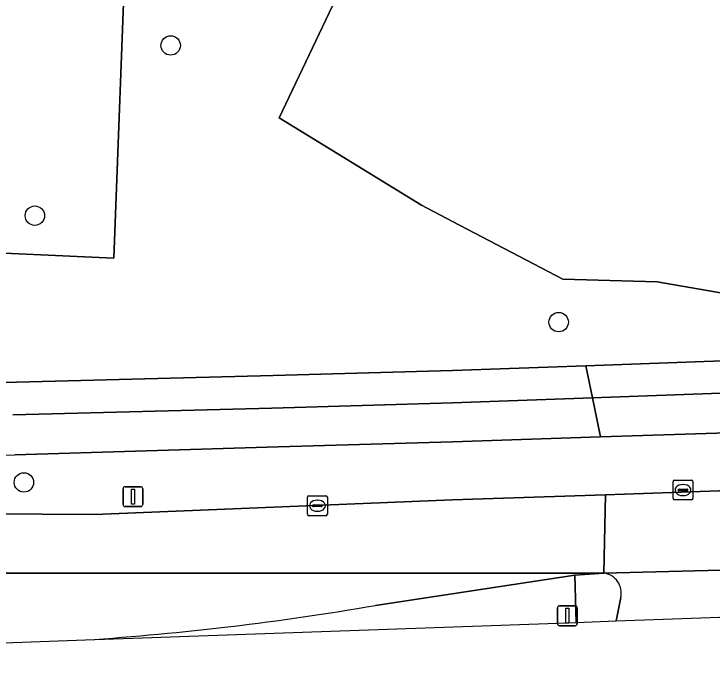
# Model space of a CAD drawing. Extents: x 161354 to 162026, y 386504 to 387460.
# Drawn here: x 161477.92 to 161513.06, y 386507.15 to 386539.69 of the extents above; entities that cross this region are included whole.
import ezdxf

# ---------------------------------------------------------------- set-up
doc = ezdxf.new("R2010")
doc.units = 0
for name, color, linetype in [('IMGEO_Berm_groen', 7, 'Continuous'), ('IMGEO_Boom', 7, 'Continuous'), ('IMGEO_Fietspad_gesloten', 7, 'Continuous'), ('IMGEO_Groenvoorziening', 7, 'Continuous'), ('IMGEO_Kolk', 7, 'Continuous'), ('IMGEO_Lichtmast', 7, 'Continuous'), ('IMGEO_Rijbaan_regionaal_gesloten', 7, 'Continuous'), ('IMGEO_Verkeersbordpaal', 7, 'Continuous'), ('IMGEO_Verkeerseiland_gesloten', 7, 'Continuous'), ('IMGEO_Voetpad_open', 7, 'Continuous')]:
    doc.layers.add(name, color=color, linetype=linetype)

msp = doc.modelspace()

# ---------------------------------------------------------------- linework, layer by layer
at = {"layer": 'IMGEO_Berm_groen'}
for points in [[(161431.459, 386518.828), (161417.764, 386518.813), (161386.319, 386518.778), (161396.404, 386514.655), (161417.954, 386515.458), (161435.675, 386516.119), (161444.903, 386515.98), (161463.369, 386514.603), (161481.999, 386514.474), (161500, 386515.21), (161507.69, 386515.477), (161543.963, 386516.739), (161579.775, 386518.037), (161584.476, 386518.298)], [(161519.676, 386518.781), (161507.436, 386518.387), (161500, 386518.147), (161491.216, 386517.887), (161477.961, 386517.486)], [(161506.222, 386509.045), (161506.156, 386511.424), (161496.113, 386509.898)], [(161481.523, 386508.159), (161506.222, 386509.045)]]:
    msp.add_lwpolyline(points, dxfattribs=at)
for centre, radius, start, end in [((161472.583, 386709.12), 191.71, 265.58659, 271.60767), ((161471.947, 386650.609), 142.771, 273.84605, 279.74508)]:
    msp.add_arc(centre, radius, start, end, dxfattribs=at)
at = {"layer": 'IMGEO_Boom'}
for centre in [(161485.809, 386538.101), (161478.975, 386529.529), (161505.337, 386524.167), (161478.424, 386516.095)]:
    msp.add_circle(centre, 0.489, dxfattribs=at)
at = {"layer": 'IMGEO_Fietspad_gesloten'}
for points in [[(161519.493, 386520.809), (161507.034, 386520.355), (161507.436, 386518.387), (161519.676, 386518.781)], [(161507.034, 386520.355), (161500, 386520.098), (161490.899, 386519.826), (161477.873, 386519.505)], [(161477.961, 386517.486), (161491.216, 386517.887), (161500, 386518.147), (161507.436, 386518.387), (161507.034, 386520.355)]]:
    msp.add_lwpolyline(points, dxfattribs=at)
msp.add_arc((161472.583, 386709.12), 191.71, 265.58659, 271.60767, dxfattribs=at)
at = {"layer": 'IMGEO_Groenvoorziening'}
msp.add_lwpolyline([(161484.183, 386560.171), (161460.679, 386561.142), (161460.594, 386558.048), (161469.51, 386557.642), (161468.218, 386528.056), (161482.953, 386527.386)], close=True, dxfattribs=at)
for points in [[(161484.547, 386560.156), (161484.183, 386560.171), (161482.953, 386527.386), (161468.218, 386528.056), (161430.89, 386529.759), (161423.994, 386530.073), (161423.729, 386530.085), (161423.59, 386525.056), (161431.031, 386524.798), (161446.077, 386524.278), (161467.063, 386523.551), (161467.063, 386521.17)], [(161595.433, 386541.246), (161602.987, 386538.947), (161603.247, 386543.507), (161499.936, 386547.558), (161497.644, 386547.873), (161491.273, 386534.461), (161498.426, 386530.057), (161500, 386529.235), (161505.542, 386526.338), (161510.29, 386526.191), (161517.067, 386525.025), (161518.184, 386524.49), (161518.64, 386523.905), (161518.994, 386523.054), (161519.084, 386522.422), (161519.554, 386522.439)], [(161491.273, 386534.461), (161497.644, 386547.873)], [(161477.417, 386521.128), (161490.977, 386521.481), (161500, 386521.727), (161506.703, 386521.971), (161519.084, 386522.422), (161518.994, 386523.054), (161518.64, 386523.905), (161518.184, 386524.49), (161517.067, 386525.025), (161510.29, 386526.191), (161505.542, 386526.338), (161500, 386529.235), (161498.426, 386530.057), (161491.273, 386534.461)]]:
    msp.add_lwpolyline(points, dxfattribs=at)
at = {"layer": 'IMGEO_Kolk'}
for p, q in [((161511.092, 386515.284), (161511.092, 386516.136)), ((161511.167, 386516.21), (161512.019, 386516.21)), ((161511.58, 386515.99), (161511.605, 386515.99)), ((161512.093, 386516.136), (161512.093, 386515.284)), ((161511.351, 386515.704), (161511.351, 386515.716)), ((161511.789, 386515.667), (161511.391, 386515.667)), ((161511.394, 386515.753), (161511.792, 386515.753)), ((161511.835, 386515.716), (161511.835, 386515.704)), ((161492.694, 386514.493), (161492.694, 386515.345)), ((161492.769, 386515.419), (161493.621, 386515.419)), ((161493.695, 386515.345), (161493.695, 386514.493)), ((161511.603, 386515.43), (161511.578, 386515.43)), ((161492.953, 386514.913), (161492.953, 386514.925)), ((161492.996, 386514.962), (161493.394, 386514.962)), ((161493.182, 386515.199), (161493.207, 386515.199)), ((161493.437, 386514.925), (161493.437, 386514.913)), ((161512.019, 386515.21), (161511.167, 386515.21)), ((161493.391, 386514.876), (161492.993, 386514.876)), ((161493.205, 386514.639), (161493.18, 386514.639)), ((161493.621, 386514.419), (161492.769, 386514.419))]:
    msp.add_line(p, q, dxfattribs=at)
for points in [[(161511.092, 386515.284), (161511.092, 386516.136)], [(161511.167, 386516.21), (161512.019, 386516.21)], [(161512.093, 386516.136), (161512.093, 386515.284)], [(161492.694, 386514.493), (161492.694, 386515.345)], [(161492.769, 386515.419), (161493.621, 386515.419)], [(161493.695, 386515.345), (161493.695, 386514.493)], [(161512.019, 386515.21), (161511.167, 386515.21)], [(161493.621, 386514.419), (161492.769, 386514.419)]]:
    msp.add_lwpolyline(points, dxfattribs=at)
for centre, radius, start, end in [((161511.169, 386516.134), 0.0765, 91.552, 178.448), ((161511.169, 386516.134), 0.0765, 91.552, 178.448), ((161512.017, 386516.134), 0.0765, 1.552, 88.448), ((161512.017, 386516.134), 0.0765, 1.552, 88.448), ((161511.391, 386515.713), 0.0403, 85.8775, 175.7526), ((161511.388, 386515.703), 0.0366, 178.938, 274.7102), ((161511.792, 386515.71), 0.043, 264.8664, 352.4533), ((161511.796, 386515.715), 0.0386, 1.7309, 96.639), ((161492.771, 386515.343), 0.0765, 91.552, 178.448), ((161492.771, 386515.343), 0.0765, 91.552, 178.448), ((161493.619, 386515.343), 0.0765, 1.552, 88.448), ((161493.619, 386515.343), 0.0765, 1.552, 88.448), ((161511.169, 386515.286), 0.0765, 181.552, 268.448), ((161511.169, 386515.286), 0.0765, 181.552, 268.448), ((161512.017, 386515.286), 0.0765, 271.552, 358.448), ((161512.017, 386515.286), 0.0765, 271.552, 358.448), ((161492.993, 386514.922), 0.0403, 85.8775, 175.7526), ((161492.99, 386514.912), 0.0366, 178.938, 274.7102), ((161493.394, 386514.919), 0.043, 264.8664, 352.4533), ((161493.398, 386514.924), 0.0386, 1.7309, 96.639), ((161492.771, 386514.495), 0.0765, 181.552, 268.448), ((161492.771, 386514.495), 0.0765, 181.552, 268.448), ((161493.619, 386514.495), 0.0765, 271.552, 358.448), ((161493.619, 386514.495), 0.0765, 271.552, 358.448)]:
    msp.add_arc(centre, radius, start, end, dxfattribs=at)
for centre, major_axis, ratio, start_param, end_param in [((161511.579, 386515.71), (-0.387, 0.002), 0.722429, 4.712389, 7.853982), ((161511.604, 386515.71), (-0.39, 0.002), 0.717154, 1.570796, 4.712389), ((161493.181, 386514.919), (-0.387, 0.002), 0.722429, 4.712389, 7.853982), ((161493.206, 386514.919), (-0.39, 0.002), 0.717154, 1.570796, 4.712389)]:
    msp.add_ellipse(centre, major_axis=major_axis, ratio=ratio, start_param=start_param, end_param=end_param, dxfattribs=at)
at = {"layer": 'IMGEO_Lichtmast'}
for p, q in [((161505.279, 386508.98), (161505.279, 386509.78)), ((161505.279, 386509.78), (161505.279, 386508.98)), ((161505.379, 386509.88), (161506.169, 386509.88)), ((161506.169, 386509.88), (161505.379, 386509.88)), ((161506.269, 386509.78), (161506.269, 386508.98)), ((161506.269, 386508.98), (161506.269, 386509.78)), ((161506.169, 386508.88), (161505.379, 386508.88)), ((161505.379, 386508.88), (161506.169, 386508.88))]:
    msp.add_line(p, q, dxfattribs=at)
msp.add_lwpolyline([(161505.699, 386509.755), (161505.849, 386509.755), (161505.849, 386509.005), (161505.699, 386509.005), (161505.699, 386509.755)], dxfattribs=at)
for centre, start, end in [((161505.379, 386509.78), 90, 180), ((161505.379, 386509.78), 90, 180), ((161506.169, 386509.78), 0, 90), ((161506.169, 386509.78), 360, 90), ((161505.379, 386508.98), 180, 270), ((161505.379, 386508.98), 180, 270), ((161506.169, 386508.98), 270, 0), ((161506.169, 386508.98), 270, 0)]:
    msp.add_arc(centre, 0.1, start, end, dxfattribs=at)
at = {"layer": 'IMGEO_Rijbaan_regionaal_gesloten'}
for points in [[(161584.476, 386518.298), (161579.775, 386518.037), (161543.963, 386516.739), (161507.69, 386515.477), (161507.615, 386511.531), (161544.248, 386512.462), (161557.184, 386512.791)], [(161508.233, 386509.117), (161546.515, 386510.489), (161555.386, 386512.427), (161557.184, 386512.791), (161544.248, 386512.462), (161507.615, 386511.531)], [(161496.113, 386509.898), (161506.156, 386511.424), (161507.615, 386511.531), (161477.196, 386511.531), (161453.931, 386511.811), (161441.027, 386512.554), (161433.049, 386512.42), (161400.743, 386511.313), (161371.926, 386510.29), (161371.541, 386510.28), (161371.67, 386507.149), (161375.224, 386507.246), (161437.2, 386509.26), (161444.305, 386508.987), (161451.996, 386508.692), (161456.01, 386508.461), (161462.664, 386508.078)], [(161508.464, 386510.307), (161508.233, 386509.117)], [(161472.841, 386507.848), (161481.523, 386508.159)]]:
    msp.add_lwpolyline(points, dxfattribs=at)
msp.add_lwpolyline([(161507.69, 386515.477), (161500, 386515.21), (161481.999, 386514.474), (161463.369, 386514.603), (161444.903, 386515.98), (161435.675, 386516.119), (161417.954, 386515.458), (161396.404, 386514.655), (161374.14, 386513.837), (161371.98, 386513.771), (161371.541, 386510.28), (161371.926, 386510.29), (161400.743, 386511.313), (161433.049, 386512.42), (161441.027, 386512.554), (161453.931, 386511.811), (161477.196, 386511.531), (161507.615, 386511.531)], close=True, dxfattribs=at)
for centre, radius, start, end in [((161507.47, 386510.524), 1.017, 347.6731, 81.8193), ((161471.947, 386650.609), 142.771, 273.84605, 279.74508)]:
    msp.add_arc(centre, radius, start, end, dxfattribs=at)
at = {"layer": 'IMGEO_Verkeersbordpaal'}
for p, q in [((161483.413, 386514.98), (161483.413, 386515.78)), ((161483.413, 386515.78), (161483.413, 386514.98)), ((161483.513, 386515.88), (161484.303, 386515.88)), ((161484.303, 386515.88), (161483.513, 386515.88)), ((161484.403, 386515.78), (161484.403, 386514.98)), ((161484.403, 386514.98), (161484.403, 386515.78)), ((161484.303, 386514.88), (161483.513, 386514.88)), ((161483.513, 386514.88), (161484.303, 386514.88))]:
    msp.add_line(p, q, dxfattribs=at)
msp.add_lwpolyline([(161483.833, 386515.755), (161483.983, 386515.755), (161483.983, 386515.005), (161483.833, 386515.005), (161483.833, 386515.755)], dxfattribs=at)
for centre, start, end in [((161483.513, 386515.78), 90, 180), ((161483.513, 386515.78), 90, 180), ((161484.303, 386515.78), 0, 90), ((161484.303, 386515.78), 360, 90), ((161483.513, 386514.98), 180, 270), ((161483.513, 386514.98), 180, 270), ((161484.303, 386514.98), 270, 0), ((161484.303, 386514.98), 270, 0)]:
    msp.add_arc(centre, 0.1, start, end, dxfattribs=at)
at = {"layer": 'IMGEO_Verkeerseiland_gesloten'}
for points in [[(161507.615, 386511.531), (161506.156, 386511.424), (161506.222, 386509.045)], [(161506.222, 386509.045), (161508.233, 386509.117), (161508.464, 386510.307)]]:
    msp.add_lwpolyline(points, dxfattribs=at)
msp.add_arc((161507.47, 386510.524), 1.017, 347.6731, 81.8193, dxfattribs=at)
at = {"layer": 'IMGEO_Voetpad_open'}
for points in [[(161519.554, 386522.439), (161519.084, 386522.422), (161506.703, 386521.971), (161507.034, 386520.355), (161519.493, 386520.809)], [(161477.873, 386519.505), (161490.899, 386519.826), (161500, 386520.098), (161507.034, 386520.355), (161506.703, 386521.971), (161500, 386521.727), (161490.977, 386521.481), (161477.417, 386521.128)]]:
    msp.add_lwpolyline(points, dxfattribs=at)

doc.saveas('drawing.dxf')
